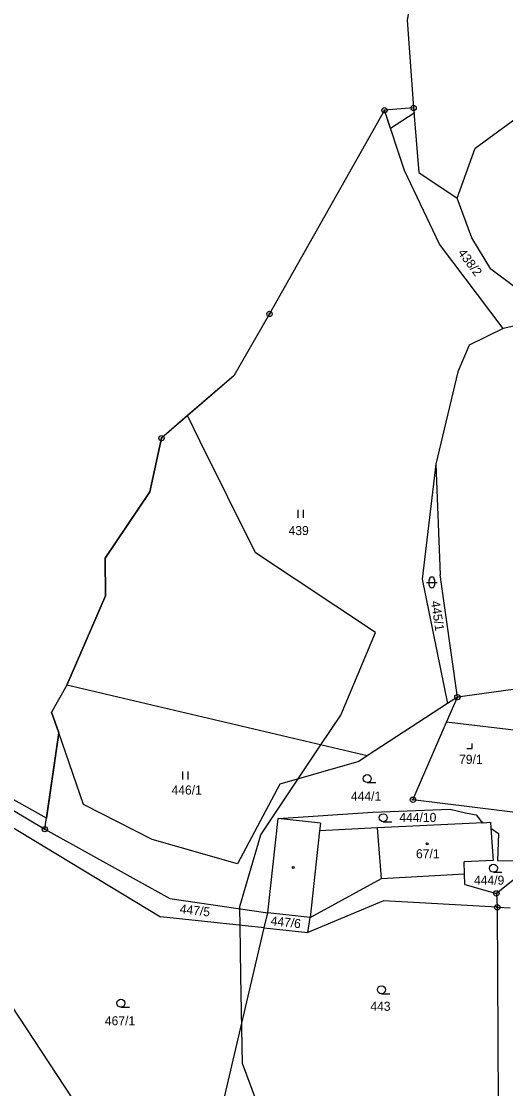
# Model space of a CAD drawing. Extents: x -547623 to -538651, y -1096714 to -1086522.
# Drawn here: x -544795 to -544704, y -1092716.7 to -1092516.2 of the extents above; entities that cross this region are included whole.
import ezdxf

# ---------------------------------------------------------------- set-up
doc = ezdxf.new("R2010")
doc.units = 0
for name, color, linetype in [('Vrstva 1', 7, 'Continuous'), ('Vrstva 25', 7, 'Continuous'), ('Vrstva 33', 7, 'Continuous'), ('Vrstva 52', 7, 'Continuous'), ('Vrstva 83', 7, 'Continuous'), ('Vrstva 86', 7, 'Continuous'), ('Vrstva 90', 7, 'Continuous'), ('Vrstva 92', 7, 'Continuous')]:
    doc.layers.add(name, color=color, linetype=linetype)

msp = doc.modelspace()

# ---------------------------------------------------------------- linework, layer by layer
at = {"layer": 'Vrstva 1'}
for p, q in [((-544746.79, -1092665.92), (-544728.95, -1092664.74)), ((-544728.95, -1092664.74), (-544714.41, -1092664.17)), ((-544714.41, -1092664.17), (-544711.54, -1092664.9)), ((-544711.54, -1092664.9), (-544709.56, -1092665.24)), ((-544709.56, -1092665.24), (-544708.76, -1092666.33)), ((-544708.21, -1092666.73), (-544728.09, -1092667.72)), ((-544708.76, -1092666.33), (-544708.21, -1092666.73)), ((-544708.21, -1092666.73), (-544706.89, -1092666.66)), ((-544706.89, -1092666.66), (-544706.81, -1092667.73)), ((-544706.81, -1092667.73), (-544705.37, -1092668.76)), ((-544706.81, -1092667.73), (-544706.37, -1092673.85)), ((-544705.37, -1092668.76), (-544705.55, -1092673.86)), ((-544705.55, -1092673.86), (-544697.95, -1092673.91)), ((-544705.59, -1092682.63), (-544705.43, -1092719.81)), ((-544749.38, -1092686.46), (-544768.9, -1092684.39)), ((-544749.38, -1092686.46), (-544748.72, -1092683.67)), ((-544758.03, -1092723.23), (-544749.38, -1092686.46)), ((-544749.38, -1092686.46), (-544741.21, -1092687.33))]:
    msp.add_line(p, q, dxfattribs=at)
for points in [[(-544722.55, -1092515.94), (-544721.31, -1092532.44)], [(-544726.79, -1092532.88), (-544748.39, -1092571.15)], [(-544721.31, -1092532.44), (-544726.79, -1092532.88)], [(-544723.03, -1092544.21), (-544726.79, -1092532.88)], [(-544721.31, -1092532.44), (-544720.32, -1092544.54)], [(-544709.71, -1092539.97), (-544701.35, -1092533.86)], [(-544713.11, -1092549.42), (-544709.71, -1092539.97)], [(-544716.45, -1092558.06), (-544723.03, -1092544.21)], [(-544720.32, -1092544.54), (-544713.11, -1092549.42)], [(-544710.34, -1092556.84), (-544713.11, -1092549.42)], [(-544706.78, -1092562.7), (-544710.34, -1092556.84)], [(-544704.49, -1092573.86), (-544716.45, -1092558.06)], [(-544698.13, -1092569.21), (-544706.78, -1092562.7)], [(-544748.39, -1092571.15), (-544755.13, -1092582.76)], [(-544697.92, -1092572.41), (-544704.49, -1092573.86)], [(-544704.49, -1092573.86), (-544710.84, -1092577.03)], [(-544710.84, -1092577.03), (-544713.02, -1092582.05)], [(-544755.13, -1092582.76), (-544768.7, -1092594.48)], [(-544713.02, -1092582.05), (-544717.11, -1092599.37)], [(-544770.89, -1092604.57), (-544768.7, -1092594.48)], [(-544717.11, -1092599.37), (-544719.68, -1092620.97)], [(-544717.11, -1092599.37), (-544716.33, -1092620.19)], [(-544779.26, -1092617.03), (-544770.89, -1092604.57)], [(-544779.2, -1092624.08), (-544779.26, -1092617.03)], [(-544719.68, -1092620.97), (-544714.93, -1092644.35)], [(-544713.08, -1092643.14), (-544716.33, -1092620.19)], [(-544786.52, -1092640.91), (-544779.2, -1092624.08)], [(-544683.06, -1092639), (-544713.08, -1092643.14)], [(-544786.52, -1092640.91), (-544789.37, -1092645.99)], [(-544730.01, -1092654.18), (-544786.52, -1092640.91)], [(-544715.1, -1092647.81), (-544713.08, -1092643.14)], [(-544713.08, -1092643.14), (-544714.93, -1092644.35)], [(-544714.93, -1092644.35), (-544730.01, -1092654.18)], [(-544832.65, -1092646.86), (-544775.57, -1092733.56)], [(-544827.29, -1092646.13), (-544790.63, -1092667.95)], [(-544788.02, -1092649.85), (-544789.37, -1092645.99)], [(-544721.43, -1092662.41), (-544715.1, -1092647.81)], [(-544700.89, -1092649.52), (-544715.1, -1092647.81)], [(-544790.63, -1092667.95), (-544788.02, -1092649.85)], [(-544783.33, -1092663.3), (-544788.02, -1092649.85)], [(-544821.95, -1092652.38), (-544768.9, -1092684.39)], [(-544731.62, -1092655.23), (-544746.48, -1092659.47)], [(-544730.01, -1092654.18), (-544731.62, -1092655.23)], [(-544746.48, -1092659.47), (-544754.44, -1092674.47)], [(-544770.48, -1092669.88), (-544783.33, -1092663.3)], [(-544688.49, -1092666.5), (-544721.43, -1092662.41)], [(-544748.72, -1092683.67), (-544746.79, -1092665.92)], [(-544738.84, -1092666.79), (-544746.79, -1092665.92)], [(-544738.84, -1092666.79), (-544739, -1092668.27)], [(-544790.63, -1092667.95), (-544767.13, -1092680.97)], [(-544728.09, -1092667.72), (-544739, -1092668.27)], [(-544754.44, -1092674.47), (-544770.48, -1092669.88)], [(-544706.37, -1092673.85), (-544711.83, -1092674.1)], [(-544711.76, -1092676.35), (-544711.83, -1092674.1)], [(-544711.66, -1092678.32), (-544711.76, -1092676.35)], [(-544701.09, -1092676.34), (-544705.76, -1092680.02)], [(-544711.66, -1092678.32), (-544705.76, -1092680.02)], [(-544767.13, -1092680.97), (-544748.72, -1092683.67)], [(-544726.95, -1092681.39), (-544741.21, -1092687.33)], [(-544705.59, -1092682.63), (-544726.95, -1092681.39)], [(-544705.76, -1092680.02), (-544705.59, -1092682.63)], [(-544705.59, -1092682.63), (-544703.14, -1092682.71)], [(-544740.77, -1092684.53), (-544748.72, -1092683.67)], [(-544741.21, -1092687.33), (-544740.77, -1092684.53)]]:
    msp.add_lwpolyline(points, dxfattribs=at)
at = {"layer": 'Vrstva 25'}
for p, q in [((-544742.98, -1092609.45), (-544742.98, -1092607.95)), ((-544741.98, -1092609.45), (-544741.98, -1092607.95)), ((-544718.38, -1092622.08), (-544718.38, -1092621.08)), ((-544717.38, -1092621.08), (-544717.38, -1092622.08)), ((-544718.88, -1092621.58), (-544716.88, -1092621.58)), ((-544764.66, -1092658.59), (-544764.66, -1092657.09)), ((-544763.66, -1092658.59), (-544763.66, -1092657.09)), ((-544730.03, -1092659.2), (-544728.43, -1092659.2)), ((-544727.01, -1092666.54), (-544725.41, -1092666.54)), ((-544706.31, -1092676.03), (-544704.71, -1092676.03)), ((-544727.35, -1092698.86), (-544725.75, -1092698.86)), ((-544776.33, -1092701.39), (-544774.73, -1092701.39))]:
    msp.add_line(p, q, dxfattribs=at)
msp.add_lwpolyline([(-544711.32, -1092652.82), (-544710.32, -1092652.82), (-544710.32, -1092651.82)], dxfattribs=at)
for centre, radius in [((-544730.03, -1092658.45), 0.75), ((-544727.01, -1092665.79), 0.75), ((-544718.76, -1092670.71), 0.175), ((-544743.92, -1092675.16), 0.175), ((-544706.31, -1092675.28), 0.75), ((-544727.35, -1092698.11), 0.75), ((-544776.33, -1092700.64), 0.75)]:
    msp.add_circle(centre, radius, dxfattribs=at)
for centre, start, end in [((-544717.88, -1092621.08), 0, 180), ((-544717.88, -1092622.08), 180, 0)]:
    msp.add_arc(centre, 0.5, start, end, dxfattribs=at)
at = {"layer": 'Vrstva 33'}
for points in [[(-544739, -1092668.27), (-544740.77, -1092684.53)], [(-544727.36, -1092677.22), (-544728.09, -1092667.72)], [(-544740.77, -1092684.53), (-544727.36, -1092677.22)], [(-544727.36, -1092677.22), (-544711.76, -1092676.35)]]:
    msp.add_lwpolyline(points, dxfattribs=at)
at = {"layer": 'Vrstva 52'}
for points in [[(-544704.95, -1092437.42), (-544706.2, -1092445.18), (-544718.27, -1092483.76), (-544720.18, -1092502.28), (-544722.55, -1092515.94), (-544721.31, -1092532.44), (-544721.23, -1092533.43), (-544725.66, -1092536.28), (-544726.79, -1092532.88), (-544748.39, -1092571.15), (-544755.13, -1092582.76), (-544763.8, -1092590.25)], [(-544763.8, -1092590.25), (-544768.7, -1092594.48), (-544770.89, -1092604.57), (-544779.26, -1092617.03), (-544779.2, -1092624.08), (-544786.52, -1092640.91), (-544789.37, -1092645.99), (-544788.02, -1092649.85), (-544790.33, -1092665.9), (-544799, -1092661)], [(-544796, -1092779), (-544783.5, -1092783), (-544762.5, -1092783.5), (-544759.09, -1092779.35), (-544744.35, -1092761.43), (-544744, -1092761), (-544742.25, -1092751.97), (-544741, -1092745.5), (-544742.93, -1092740.32), (-544743.77, -1092738.07), (-544753.5, -1092712), (-544753.78, -1092695.52), (-544753.94, -1092685.98), (-544753.99, -1092682.9), (-544754, -1092682.5), (-544750, -1092669), (-544742.98, -1092658.47), (-544738.75, -1092652.13), (-544735, -1092646.5), (-544728.5, -1092631), (-544751, -1092616), (-544761.5, -1092595), (-544763.8, -1092590.25)]]:
    msp.add_lwpolyline(points, dxfattribs=at)
at = {"layer": 'Vrstva 83'}
for centre, radius in [((-544726.79, -1092532.88), 0.5), ((-544726.79, -1092532.88), 0.1), ((-544721.31, -1092532.44), 0.5), ((-544721.31, -1092532.44), 0.1), ((-544748.39, -1092571.15), 0.5), ((-544748.39, -1092571.15), 0.1), ((-544768.7, -1092594.48), 0.5), ((-544768.7, -1092594.48), 0.1), ((-544713.08, -1092643.14), 0.5), ((-544713.08, -1092643.14), 0.1), ((-544721.43, -1092662.41), 0.5), ((-544721.43, -1092662.41), 0.1), ((-544790.63, -1092667.95), 0.5), ((-544790.63, -1092667.95), 0.1), ((-544705.76, -1092680.02), 0.5), ((-544705.76, -1092680.02), 0.1), ((-544705.59, -1092682.63), 0.5), ((-544705.59, -1092682.63), 0.1)]:
    msp.add_circle(centre, radius, dxfattribs=at)
at = {"layer": 'Vrstva 90'}
for points in [[(-544708.21, -1092666.73), (-544728.09, -1092667.72)], [(-544708.21, -1092666.73), (-544706.89, -1092666.66)], [(-544706.89, -1092666.66), (-544706.81, -1092667.73)], [(-544727.36, -1092677.22), (-544728.09, -1092667.72)], [(-544706.81, -1092667.73), (-544706.37, -1092673.85)], [(-544706.37, -1092673.85), (-544711.83, -1092674.1)], [(-544711.76, -1092676.35), (-544711.83, -1092674.1)], [(-544727.36, -1092677.22), (-544711.76, -1092676.35)]]:
    msp.add_lwpolyline(points, dxfattribs=at)

# ---------------------------------------------------------------- texts
at = {"layer": 'Vrstva 86'}
for s, rotation, p in [('438/2', 306.8473, (-544713.08, -1092559.69)), ('445/1', 278.8727, (-544718.08, -1092625.18)), ('447/5', 353.5593, (-544765.33, -1092683.73)), ('447/6', 353.8201, (-544748.25, -1092685.96))]:
    msp.add_text(s, height=1.7, rotation=rotation, dxfattribs=at).set_placement(p)
for s, p in [('439', (-544744.81, -1092612.69)), ('446/1', (-544766.81, -1092661.44)), ('444/1', (-544733.09, -1092662.6)), ('444/10', (-544723.99, -1092666.59)), ('444/9', (-544709.96, -1092678.38)), ('443', (-544729.44, -1092702.07)), ('467/1', (-544779.34, -1092704.79))]:
    msp.add_text(s, height=1.7, dxfattribs=at).set_placement(p)
at = {"layer": 'Vrstva 92'}
for s, p in [('79/1', (-544712.76, -1092655.67)), ('67/1', (-544720.86, -1092673.41))]:
    msp.add_text(s, height=1.7, dxfattribs=at).set_placement(p)

doc.saveas('drawing.dxf')
